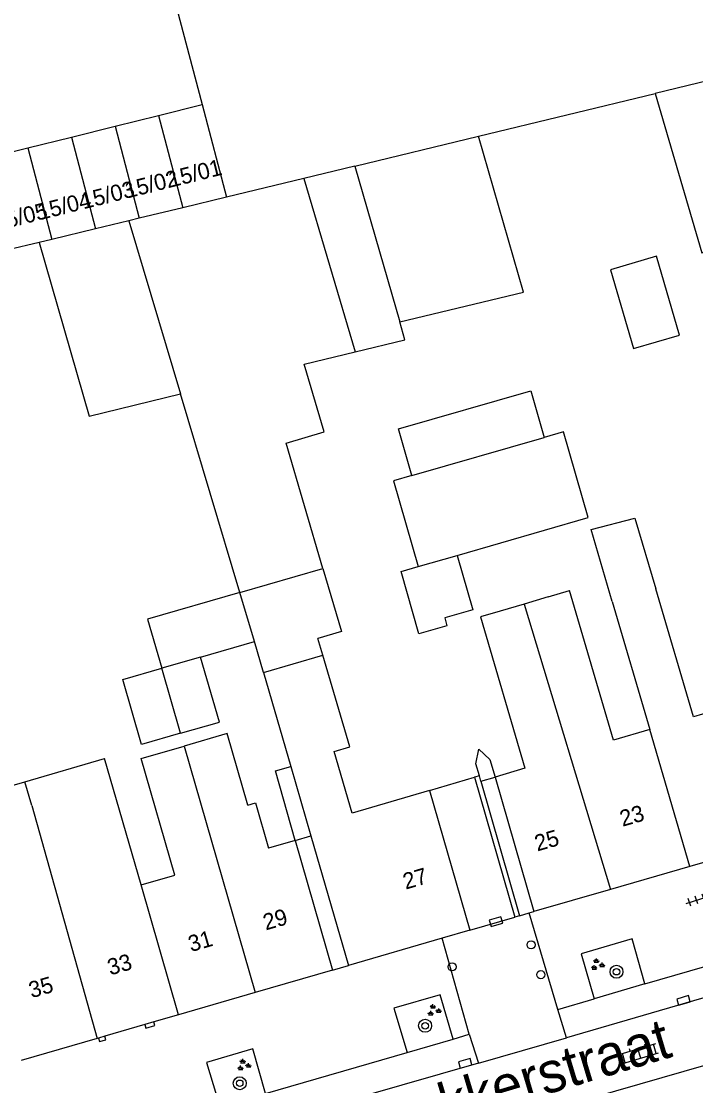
# Model space of a CAD drawing. Extents: x 132998 to 136004, y 396998 to 398512.
# Drawn here: x 134632.5 to 134674.1, y 397498.2 to 397563.8 of the extents above; entities that cross this region are included whole.
import ezdxf

# ---------------------------------------------------------------- set-up
doc = ezdxf.new("R2010")
doc.units = 0
for name, color, linetype in [('gg-afsc-erfafscheiding', 7, 'Continuous'), ('gg-anno-huisnummerreeks BGT', 7, 'Continuous'), ('gg-anno-openbare ruimte label', 7, 'Continuous'), ('gg-bbg-gedigitaliseerde bebouwing', 7, 'Continuous'), ('gg-bbg-gedigitaliseerde bebouwing onder overbouw', 7, 'Continuous'), ('gg-bbg-gedigitaliseerde bijgebouw', 7, 'Continuous'), ('gg-bbg-gedigitaliseerde overbouw', 7, 'Continuous'), ('gg-bbg-hoofdgebouw', 7, 'Continuous'), ('gg-bbg-luifel en loopbrug', 7, 'Continuous'), ('gg-bbg-pand overbouw', 7, 'Continuous'), ('gg-bbg-tussenscheiding', 7, 'Continuous'), ('gg-knt-verharding', 7, 'Continuous'), ('gg-knt-verharding nz', 7, 'Continuous'), ('gt-grn-vlakafsluiter', 7, 'Continuous'), ('gt-grn-weggrens', 7, 'Continuous'), ('gt-symb-boom', 7, 'Continuous'), ('gt-symb-groenvak', 7, 'Continuous'), ('gt-symb-klinker verharding', 7, 'Continuous'), ('gt-symb-kolk', 7, 'Continuous'), ('gt-symb-paal', 7, 'Continuous'), ('gt-symb-tegel verharding', 7, 'Continuous')]:
    doc.layers.add(name, color=color, linetype=linetype)

# ---------------------------------------------------------------- blocks, each defined once
blk = doc.blocks.new('gt0-BOOM')
at = {"layer": 'gt-symb-boom'}
for radius in [0.4, 0.2]:
    blk.add_circle((0, 0), radius, dxfattribs=at)
blk = doc.blocks.new('gt0-GRVAK')
at = {"layer": 'gt-symb-groenvak'}
for p, q in [((-0.11, 0.189), (-0.228, 0.24)), ((-0.182, 0.153), (0.088, 0.153)), ((-0.091, 0.211), (-0.156, 0.322)), ((-0.047, 0.214), (-0.047, 0.393)), ((-0.004, 0.211), (0.061, 0.322)), ((0.015, 0.189), (0.133, 0.24)), ((0.262, -0.052), (0.197, 0.059)), ((0.305, -0.049), (0.305, 0.13)), ((0.349, -0.052), (0.414, 0.059)), ((-0.245, -0.228), (-0.363, -0.177)), ((-0.318, -0.264), (-0.047, -0.264)), ((-0.226, -0.206), (-0.291, -0.095)), ((-0.183, -0.203), (-0.183, -0.024)), ((-0.139, -0.206), (-0.074, -0.095)), ((-0.12, -0.228), (-0.002, -0.177)), ((0.243, -0.074), (0.125, -0.023)), ((0.17, -0.11), (0.441, -0.11)), ((0.368, -0.074), (0.486, -0.023))]:
    blk.add_line(p, q, dxfattribs=at)
blk = doc.blocks.new('gt0-TEG1')
at = {"layer": 'gt-symb-tegel verharding'}
for p, q in [((-1.125, 0), (1.125, 0)), ((-0.9, -0.25), (-0.9, 0.25)), ((-0.45, -0.25), (-0.45, 0.25)), ((0, -0.25), (0, 0.25)), ((0.45, -0.25), (0.45, 0.25)), ((0.9, -0.25), (0.9, 0.25))]:
    blk.add_line(p, q, dxfattribs=at)
blk = doc.blocks.new('gt0-KOLK')
at = {"layer": 'gt-symb-kolk'}
blk.add_lwpolyline([(0, 0), (0.375, 0), (0.375, 0.4), (-0.375, 0.4), (-0.375, 0), (0, 0)], dxfattribs=at)
blk = doc.blocks.new('gt0-PAAL')
at = {"layer": 'gt-symb-paal'}
blk.add_circle((0, 0), 0.25, dxfattribs=at)
blk = doc.blocks.new('gt0-KL1')
at = {"layer": 'gt-symb-klinker verharding'}
for p, q in [((-1.15, 0.3), (1.15, 0.3)), ((-1, -0.3), (-1, 0.3)), ((-0.5, 0.3), (-0.5, 0.45)), ((0, -0.3), (0, 0.3)), ((0.5, 0.3), (0.5, 0.45)), ((1, -0.3), (1, 0.3)), ((-1.15, -0.3), (1.15, -0.3)), ((-0.5, -0.45), (-0.5, -0.3)), ((0.5, -0.45), (0.5, -0.3))]:
    blk.add_line(p, q, dxfattribs=at)

msp = doc.modelspace()

# ---------------------------------------------------------------- linework, layer by layer
at = {"layer": 'gg-afsc-erfafscheiding'}
msp.add_line((134649.438, 397513.278), (134648.207, 397517.561), dxfattribs=at)
msp.add_lwpolyline([(134660.797, 397517.256), (134660.577, 397518.006), (134660.764, 397518.9), (134661.446, 397518.261), (134661.764, 397517.181)], dxfattribs=at)
at = {"layer": 'gg-bbg-gedigitaliseerde bebouwing'}
for p, q in [((134637.36, 397582.709), (134643.691, 397558.646)), ((134660.747, 397556.698), (134671.633, 397559.324)), ((134653.113, 397554.856), (134649.959, 397554.093)), ((134649.959, 397554.093), (134645.192, 397552.939)), ((134665.031, 397528.283), (134666.358, 397528.673)), ((134665.031, 397528.283), (134663.55, 397527.847)), ((134668.994, 397528.005), (134671.318, 397520.108)), ((134662.067, 397527.411), (134660.854, 397527.054)), ((134663.55, 397527.847), (134662.067, 397527.411)), ((134647.478, 397523.637), (134649.158, 397517.835)), ((134632.749, 397516.893), (134637.675, 397518.319)), ((134639.919, 397510.532), (134637.675, 397518.319)), ((134649.158, 397517.835), (134650.398, 397513.555)), ((134660.797, 397517.256), (134660.498, 397517.168)), ((134660.886, 397516.922), (134660.797, 397517.256)), ((134649.438, 397513.278), (134647.784, 397512.8))]:
    msp.add_line(p, q, dxfattribs=at)
for points in [[(134668.994, 397528.005), (134667.685, 397532.454), (134670.394, 397533.147), (134671.675, 397528.794)], [(134671.318, 397520.108), (134669.072, 397519.447), (134666.358, 397528.673)], [(134676.216, 397521.549), (134673.999, 397520.897), (134671.675, 397528.794)], [(134660.854, 397527.054), (134663.6, 397517.721), (134661.764, 397517.181)], [(134657.726, 397516.353), (134652.948, 397514.947), (134651.826, 397518.757), (134652.798, 397519.043), (134651.136, 397524.692)], [(134646.499, 397515.45), (134645.226, 397519.858), (134642.578, 397519.093)], [(134639.919, 397510.532), (134642.004, 397511.133), (134639.93, 397518.33), (134642.578, 397519.093)], [(134631.762, 397508.141), (134629.512, 397515.956), (134632.749, 397516.893)], [(134646.499, 397515.45), (134646.979, 397515.589), (134647.784, 397512.8)]]:
    msp.add_lwpolyline(points, dxfattribs=at)
at = {"layer": 'gg-bbg-gedigitaliseerde bebouwing onder overbouw'}
for p, q in [((134660.498, 397517.168), (134662.978, 397508.543)), ((134660.886, 397516.922), (134663.27, 397508.628)), ((134661.764, 397517.181), (134664.15, 397508.882)), ((134657.726, 397516.353), (134660.202, 397507.739)), ((134650.398, 397513.555), (134652.71, 397505.57)), ((134649.438, 397513.278), (134651.74, 397505.27))]:
    msp.add_line(p, q, dxfattribs=at)
at = {"layer": 'gg-bbg-gedigitaliseerde bijgebouw'}
for p, q in [((134641.003, 397557.978), (134643.691, 397558.646)), ((134638.314, 397557.309), (134641.003, 397557.978)), ((134635.626, 397556.64), (134638.314, 397557.309)), ((134632.938, 397555.972), (134635.626, 397556.64)), ((134630.249, 397555.303), (134632.938, 397555.972)), ((134653.113, 397554.856), (134655.882, 397545.247)), ((134645.192, 397552.939), (134642.499, 397552.287)), ((134642.499, 397552.287), (134639.807, 397551.636)), ((134639.807, 397551.636), (134639.167, 397551.481)), ((134639.167, 397551.481), (134642.353, 397540.802)), ((134633.631, 397550.141), (134631.729, 397549.68)), ((134646.008, 397528.561), (134651.14, 397530.041)), ((134643.596, 397524.582), (134646.91, 397525.54)), ((134647.478, 397523.637), (134646.91, 397525.54)), ((134651.136, 397524.692), (134650.833, 397525.722))]:
    msp.add_line(p, q, dxfattribs=at)
for points in [[(134671.633, 397559.324), (134674.515, 397549.504), (134680.43, 397551.24)], [(134655.882, 397545.247), (134663.509, 397547.087), (134660.747, 397556.698)], [(134633.631, 397550.141), (134636.714, 397539.441), (134642.353, 397540.802)], [(134656.631, 397535.773), (134655.802, 397538.656), (134663.972, 397541.004), (134664.8, 397538.12)], [(134659.419, 397530.851), (134667.507, 397533.176), (134665.988, 397538.462), (134664.8, 397538.12)], [(134656.631, 397535.773), (134655.501, 397535.448), (134657.02, 397530.162)], [(134659.419, 397530.851), (134660.385, 397527.487), (134658.655, 397526.99), (134658.794, 397526.51), (134657.064, 397526.013), (134655.959, 397529.857), (134657.02, 397530.162)], [(134651.14, 397530.041), (134652.285, 397526.149), (134650.833, 397525.722)], [(134646.008, 397528.561), (134640.321, 397526.921), (134641.196, 397523.887)], [(134642.352, 397519.879), (134644.754, 397520.573), (134643.596, 397524.582)], [(134642.352, 397519.879), (134639.95, 397519.186), (134638.792, 397523.195), (134641.196, 397523.887)]]:
    msp.add_lwpolyline(points, dxfattribs=at)
at = {"layer": 'gg-bbg-gedigitaliseerde overbouw'}
for p, q in [((134657.726, 397516.353), (134660.498, 397517.168)), ((134660.886, 397516.922), (134661.764, 397517.181)), ((134649.438, 397513.278), (134650.398, 397513.555))]:
    msp.add_line(p, q, dxfattribs=at)
at = {"layer": 'gg-bbg-hoofdgebouw'}
for p, q in [((134678.702, 397513.096), (134673.771, 397511.668)), ((134673.771, 397511.668), (134668.876, 397510.251)), ((134668.876, 397510.251), (134664.15, 397508.882)), ((134663.27, 397508.628), (134662.978, 397508.543)), ((134660.202, 397507.739), (134658.506, 397507.248)), ((134658.506, 397507.248), (134652.71, 397505.57)), ((134651.74, 397505.27), (134646.964, 397503.888)), ((134646.964, 397503.888), (134642.228, 397502.518)), ((134642.228, 397502.518), (134640.709, 397502.079)), ((134640.151, 397501.917), (134637.684, 397501.204)), ((134640.709, 397502.079), (134640.151, 397501.917)), ((134637.295, 397501.091), (134637.205, 397501.065)), ((134637.684, 397501.204), (134637.295, 397501.091)), ((134637.205, 397501.065), (134632.52, 397499.71))]:
    msp.add_line(p, q, dxfattribs=at)
at = {"layer": 'gg-bbg-luifel en loopbrug'}
for p, q in [((134649.959, 397554.093), (134653.136, 397543.403)), ((134646.008, 397528.561), (134642.353, 397540.802)), ((134651.14, 397530.041), (134648.864, 397537.777))]:
    msp.add_line(p, q, dxfattribs=at)
for points in [[(134668.886, 397548.458), (134670.306, 397543.599), (134673.144, 397544.428), (134671.724, 397549.288), (134668.886, 397548.458)], [(134653.136, 397543.403), (134656.2, 397544.143), (134655.882, 397545.247)], [(134648.864, 397537.777), (134651.215, 397538.469), (134649.988, 397542.643), (134653.136, 397543.403)]]:
    msp.add_lwpolyline(points, dxfattribs=at)
at = {"layer": 'gg-bbg-pand overbouw'}
for p, q in [((134660.202, 397507.739), (134662.978, 397508.543)), ((134663.27, 397508.628), (134663.869, 397508.801)), ((134663.869, 397508.801), (134664.15, 397508.882)), ((134651.74, 397505.27), (134652.71, 397505.57))]:
    msp.add_line(p, q, dxfattribs=at)
at = {"layer": 'gg-bbg-tussenscheiding'}
for p, q in [((134675.72, 397560.31), (134671.633, 397559.324)), ((134643.691, 397558.646), (134645.192, 397552.939)), ((134641.003, 397557.978), (134642.499, 397552.287)), ((134638.314, 397557.309), (134639.807, 397551.636)), ((134635.626, 397556.64), (134637.114, 397550.984)), ((134653.113, 397554.856), (134660.747, 397556.698)), ((134632.938, 397555.972), (134634.421, 397550.332)), ((134637.114, 397550.984), (134634.421, 397550.332)), ((134639.167, 397551.481), (134637.114, 397550.984)), ((134634.421, 397550.332), (134633.631, 397550.141)), ((134656.631, 397535.773), (134664.8, 397538.12)), ((134657.02, 397530.162), (134659.419, 397530.851)), ((134646.91, 397525.54), (134646.008, 397528.561)), ((134663.55, 397527.847), (134668.876, 397510.251)), ((134643.596, 397524.582), (134641.196, 397523.887)), ((134647.478, 397523.637), (134651.136, 397524.692)), ((134642.352, 397519.879), (134641.196, 397523.887)), ((134673.771, 397511.668), (134671.318, 397520.108)), ((134642.578, 397519.093), (134646.964, 397503.888)), ((134633.176, 397515.419), (134632.749, 397516.893)), ((134633.176, 397515.419), (134637.205, 397501.065)), ((134642.228, 397502.518), (134639.919, 397510.532))]:
    msp.add_line(p, q, dxfattribs=at)
at = {"layer": 'gg-knt-verharding'}
for p, q in [((134670.998, 397504.432), (134679.735, 397506.952)), ((134670.998, 397504.432), (134667.87, 397503.515)), ((134665.632, 397502.859), (134667.87, 397503.515)), ((134666.165, 397501.107), (134665.632, 397502.859)), ((134659.184, 397501.023), (134660.171, 397501.337)), ((134660.171, 397501.337), (134660.738, 397499.539)), ((134660.738, 397499.539), (134666.165, 397501.107)), ((134656.337, 397500.206), (134659.184, 397501.023)), ((134647.596, 397497.676), (134656.337, 397500.206))]:
    msp.add_line(p, q, dxfattribs=at)
for points in [[(134670.998, 397504.432), (134670.226, 397507.21), (134667.066, 397506.28), (134667.87, 397503.515)], [(134659.184, 397501.023), (134658.378, 397503.754), (134655.509, 397502.932), (134656.337, 397500.206)], [(134640.151, 397501.917), (134640.217, 397501.691), (134640.773, 397501.859), (134640.709, 397502.079)], [(134637.295, 397501.091), (134637.357, 397500.868), (134637.748, 397500.984), (134637.684, 397501.204)], [(134647.596, 397497.676), (134646.825, 397500.427), (134643.949, 397499.579), (134644.78, 397496.869)]]:
    msp.add_lwpolyline(points, dxfattribs=at)
at = {"layer": 'gg-knt-verharding nz'}
msp.add_line((134690.77, 397508.25), (134666.165, 397501.107), dxfattribs=at)
for points in [[(134648.272, 397491.807), (134686.083, 397502.693), (134701.206, 397507.102)], [(134660.738, 397499.539), (134649.065, 397496.187), (134647.208, 397495.691)]]:
    msp.add_lwpolyline(points, dxfattribs=at)
at = {"layer": 'gt-grn-vlakafsluiter'}
msp.add_line((134648.207, 397517.561), (134649.158, 397517.835), dxfattribs=at)
at = {"layer": 'gt-grn-weggrens'}
for p, q in [((134665.632, 397502.859), (134663.869, 397508.801)), ((134660.171, 397501.337), (134658.506, 397507.248))]:
    msp.add_line(p, q, dxfattribs=at)

# ---------------------------------------------------------------- block references
at = {"layer": 'gt-symb-boom'}
for p in [(134669.252, 397505.177), (134657.445, 397501.846), (134646.008, 397498.301)]:
    msp.add_blockref('gt0-BOOM', p, dxfattribs=at)
at = {"layer": 'gt-symb-groenvak'}
for p in [(134668.064, 397505.609), (134657.978, 397502.789), (134646.247, 397499.415)]:
    msp.add_blockref('gt0-GRVAK', p, dxfattribs=at)
at = {"layer": 'gt-symb-klinker verharding', "rotation": 16.91321770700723}
msp.add_blockref('gt0-KL1', (134670.658, 397500.133), dxfattribs=at)
at = {"layer": 'gt-symb-kolk'}
for p, rotation in [((134661.877, 397508.072), 16.15045827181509), ((134673.442, 397503.214), 16.209205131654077), ((134659.973, 397499.335), 14.93661548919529)]:
    msp.add_blockref('gt0-KOLK', p, dxfattribs=dict(at, rotation=rotation))
at = {"layer": 'gt-symb-paal'}
for p in [(134663.984, 397506.836), (134659.111, 397505.481), (134664.581, 397504.995)]:
    msp.add_blockref('gt0-PAAL', p, dxfattribs=at)
at = {"layer": 'gt-symb-tegel verharding', "rotation": 17.637715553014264}
msp.add_blockref('gt0-TEG1', (134674.617, 397509.729), dxfattribs=at)

# ---------------------------------------------------------------- texts
at = {"layer": 'gg-anno-huisnummerreeks BGT'}
for s, rotation, p in [('15/01', 14, (134641.737, 397553.522)), ('15/02', 14, (134639.049, 397552.854)), ('15/03', 14, (134636.361, 397552.185)), ('15/04', 14, (134633.672, 397551.516)), ('15/05', 14, (134630.984, 397550.848)), ('23', 16.1, (134669.623, 397514.112)), ('25', 16.1, (134664.367, 397512.59)), ('27', 16.1, (134656.245, 397510.238)), ('29', 16.1, (134647.616, 397507.721)), ('31', 16.1, (134642.998, 397506.385)), ('33', 16.1, (134638.016, 397504.944)), ('35', 16.1, (134633.162, 397503.54))]:
    msp.add_text(s, height=1, rotation=rotation, dxfattribs=at).set_placement(p)
at = {"layer": 'gg-anno-openbare ruimte label'}
msp.add_text('Hoefakkerstraat', height=2.5, rotation=16.7, dxfattribs=at).set_placement((134650.189, 397493.181))

doc.saveas('drawing.dxf')
